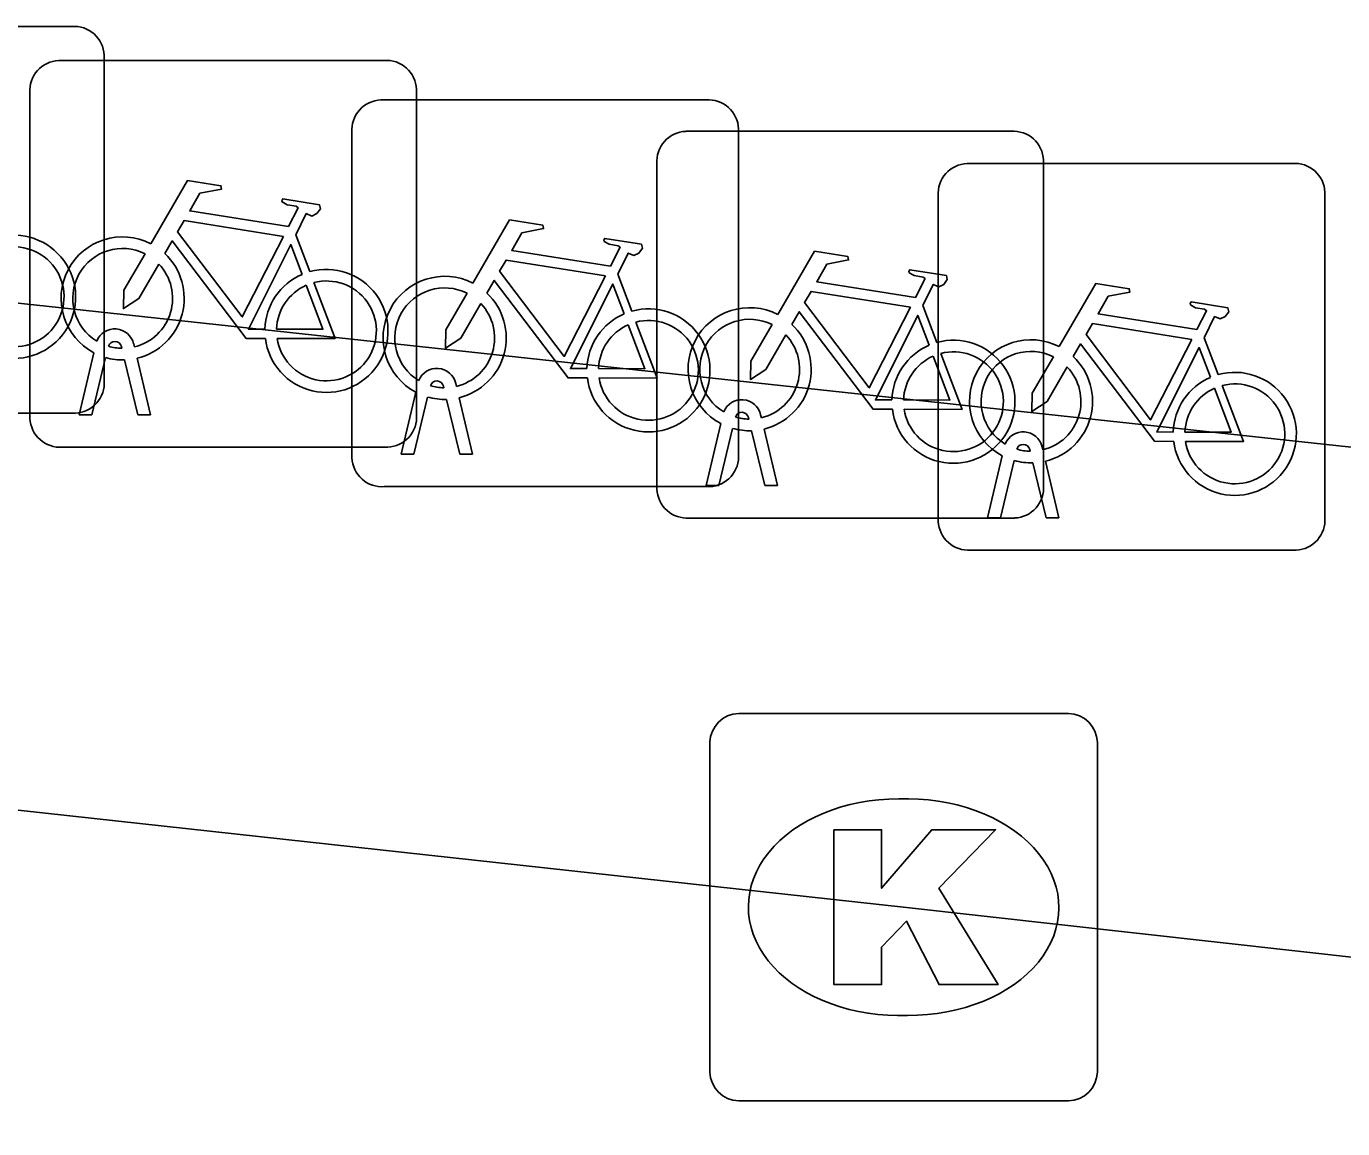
# Model space of a CAD drawing. Extents: x 162026 to 163499, y 387297 to 388169.
# Drawn here: x 162298.462 to 162301.863, y 387547.606 to 387550.454 of the extents above; entities that cross this region are included whole.
import ezdxf

# ---------------------------------------------------------------- set-up
doc = ezdxf.new("R2010")
doc.units = 0
for name, color, linetype in [('IMGEO_Fietsenrek', 7, 'Continuous'), ('IMGEO_Kolk', 7, 'Continuous'), ('IMGEO_Rijbaan_lokaal_gesloten', 7, 'Continuous'), ('IMGEO_Voetpad_open', 7, 'Continuous')]:
    doc.layers.add(name, color=color, linetype=linetype)

msp = doc.modelspace()

# ---------------------------------------------------------------- linework, layer by layer
at = {"layer": 'IMGEO_Fietsenrek'}
for p, q in [((162297.7389, 387550.4535), (162298.5798, 387550.4535)), ((162298.5798, 387550.4535), (162297.7389, 387550.4535)), ((162298.5459, 387550.3655), (162299.3868, 387550.3655)), ((162299.3868, 387550.3655), (162298.5459, 387550.3655)), ((162298.6635, 387550.3791), (162298.6635, 387549.5382)), ((162298.6635, 387549.5382), (162298.6635, 387550.3791)), ((162299.4705, 387550.2911), (162299.4705, 387549.4502)), ((162299.4705, 387549.4502), (162299.4705, 387550.2911)), ((162298.4715, 387549.4409), (162298.4715, 387550.2818)), ((162298.4715, 387550.2818), (162298.4715, 387549.4409)), ((162299.3779, 387550.2635), (162300.2188, 387550.2635)), ((162300.2188, 387550.2635), (162299.3779, 387550.2635)), ((162300.3025, 387550.1891), (162300.3025, 387549.3482)), ((162300.3025, 387549.3482), (162300.3025, 387550.1891)), ((162299.3035, 387549.3389), (162299.3035, 387550.1798)), ((162299.3035, 387550.1798), (162299.3035, 387549.3389)), ((162300.1659, 387550.1825), (162301.0068, 387550.1825)), ((162301.0068, 387550.1825), (162300.1659, 387550.1825)), ((162300.0915, 387549.2579), (162300.0915, 387550.0988)), ((162300.0915, 387550.0988), (162300.0915, 387549.2579)), ((162300.8929, 387550.0995), (162301.7338, 387550.0995)), ((162301.7338, 387550.0995), (162300.8929, 387550.0995)), ((162301.0905, 387550.1081), (162301.0905, 387549.2672)), ((162301.0905, 387549.2672), (162301.0905, 387550.1081)), ((162301.8175, 387550.0251), (162301.8175, 387549.1842)), ((162301.8175, 387549.1842), (162301.8175, 387550.0251)), ((162300.8185, 387549.1749), (162300.8185, 387550.0158)), ((162300.8185, 387550.0158), (162300.8185, 387549.1749)), ((162299.1582, 387549.9152), (162299.1945, 387549.82)), ((162299.9902, 387549.8132), (162300.0265, 387549.718)), ((162300.7782, 387549.7322), (162300.8145, 387549.637)), ((162301.5052, 387549.6492), (162301.5415, 387549.554)), ((162298.5985, 387549.4503), (162298.6368, 387549.6103)), ((162298.7089, 387549.6219), (162298.7079, 387549.6262)), ((162298.7396, 387549.6334), (162298.7414, 387549.6255)), ((162298.6672, 387549.5981), (162298.6319, 387549.4503)), ((162298.75, 387549.4503), (162298.7161, 387549.592)), ((162298.7484, 387549.5963), (162298.7834, 387549.4503)), ((162299.4305, 387549.3483), (162299.4688, 387549.5083)), ((162299.5409, 387549.5199), (162299.5399, 387549.5242)), ((162299.5716, 387549.5314), (162299.5734, 387549.5235)), ((162299.4992, 387549.4961), (162299.4639, 387549.3483)), ((162299.582, 387549.3483), (162299.5481, 387549.49)), ((162299.5804, 387549.4943), (162299.6154, 387549.3483)), ((162298.5891, 387549.4545), (162297.7482, 387549.4545)), ((162297.7482, 387549.4545), (162298.5891, 387549.4545)), ((162298.6319, 387549.4503), (162298.5985, 387549.4503)), ((162298.7834, 387549.4503), (162298.75, 387549.4503)), ((162300.3289, 387549.4389), (162300.3279, 387549.4432)), ((162300.3596, 387549.4504), (162300.3614, 387549.4425)), ((162300.2185, 387549.2673), (162300.2568, 387549.4273)), ((162300.2872, 387549.4151), (162300.2519, 387549.2673)), ((162300.37, 387549.2673), (162300.3361, 387549.409)), ((162300.3684, 387549.4133), (162300.4034, 387549.2673)), ((162299.3961, 387549.3665), (162298.5552, 387549.3665)), ((162298.5552, 387549.3665), (162299.3961, 387549.3665)), ((162299.4639, 387549.3483), (162299.4305, 387549.3483)), ((162299.6154, 387549.3483), (162299.582, 387549.3483)), ((162300.9455, 387549.1843), (162300.9838, 387549.3443)), ((162301.0559, 387549.3559), (162301.0549, 387549.3602)), ((162301.0866, 387549.3674), (162301.0884, 387549.3595)), ((162301.0142, 387549.3321), (162300.9789, 387549.1843)), ((162301.097, 387549.1843), (162301.0631, 387549.326)), ((162301.0954, 387549.3303), (162301.1304, 387549.1843)), ((162300.2281, 387549.2645), (162299.3872, 387549.2645)), ((162299.3872, 387549.2645), (162300.2281, 387549.2645)), ((162300.2519, 387549.2673), (162300.2185, 387549.2673)), ((162300.4034, 387549.2673), (162300.37, 387549.2673)), ((162301.0161, 387549.1835), (162300.1752, 387549.1835)), ((162300.1752, 387549.1835), (162301.0161, 387549.1835)), ((162300.9789, 387549.1843), (162300.9455, 387549.1843)), ((162301.1304, 387549.1843), (162301.097, 387549.1843)), ((162301.7431, 387549.1005), (162300.9022, 387549.1005)), ((162300.9022, 387549.1005), (162301.7431, 387549.1005))]:
    msp.add_line(p, q, dxfattribs=at)
for points in [[(162298.7841, 387549.8922), (162298.8788, 387550.0557), (162298.965, 387550.0419), (162298.9667, 387550.0332), (162298.9106, 387550.0223), (162298.8844, 387549.977), (162299.1396, 387549.9362)], [(162299.1396, 387549.9362), (162299.1646, 387549.985), (162299.1595, 387549.989), (162299.1363, 387549.9927), (162299.1236, 387550.0002), (162299.1226, 387550.0033), (162299.1248, 387550.0079), (162299.2196, 387549.9928), (162299.2219, 387549.9825), (162299.2125, 387549.9701), (162299.2001, 387549.9637), (162299.1856, 387549.9699), (162299.1582, 387549.9152)], [(162299.1267, 387549.911), (162298.8699, 387549.952), (162298.8532, 387549.9232), (162299.0202, 387549.7029), (162299.1267, 387549.911)], [(162299.6161, 387549.7902), (162299.7108, 387549.9537), (162299.797, 387549.9399), (162299.7987, 387549.9312), (162299.7426, 387549.9203), (162299.7164, 387549.875), (162299.9716, 387549.8342)], [(162299.0798, 387549.6475), (162299.0301, 387549.6476), (162298.8394, 387549.8993), (162298.8204, 387549.8665)], [(162299.1747, 387549.813), (162299.1454, 387549.8898), (162299.036, 387549.6717), (162299.0787, 387549.6716)], [(162299.9716, 387549.8342), (162299.9966, 387549.883), (162299.9915, 387549.887), (162299.9683, 387549.8907), (162299.9556, 387549.8982), (162299.9546, 387549.9013), (162299.9568, 387549.9059), (162300.0516, 387549.8908), (162300.0539, 387549.8805), (162300.0445, 387549.8681), (162300.0321, 387549.8617), (162300.0176, 387549.8679), (162299.9902, 387549.8132)], [(162298.8048, 387549.8397), (162298.7532, 387549.7505), (162298.7133, 387549.7245), (162298.7145, 387549.772), (162298.769, 387549.8662)], [(162299.9587, 387549.809), (162299.7019, 387549.85), (162299.6852, 387549.8212), (162299.8522, 387549.6009), (162299.9587, 387549.809)], [(162300.4041, 387549.7092), (162300.4988, 387549.8727), (162300.585, 387549.8589), (162300.5867, 387549.8502), (162300.5306, 387549.8393), (162300.5044, 387549.794), (162300.7596, 387549.7532)], [(162300.7596, 387549.7532), (162300.7846, 387549.802), (162300.7795, 387549.806), (162300.7563, 387549.8097), (162300.7436, 387549.8172), (162300.7426, 387549.8203), (162300.7448, 387549.8249), (162300.8396, 387549.8098), (162300.8419, 387549.7995), (162300.8325, 387549.7871), (162300.8201, 387549.7807), (162300.8056, 387549.7869), (162300.7782, 387549.7322)], [(162299.1087, 387549.6715), (162299.2286, 387549.6713), (162299.1854, 387549.7849)], [(162299.2052, 387549.7918), (162299.2602, 387549.6472), (162299.1101, 387549.6475)], [(162299.9118, 387549.5455), (162299.8621, 387549.5456), (162299.6714, 387549.7973), (162299.6524, 387549.7645)], [(162300.0067, 387549.711), (162299.9774, 387549.7878), (162299.868, 387549.5697), (162299.9107, 387549.5696)], [(162301.1311, 387549.6262), (162301.2258, 387549.7897), (162301.312, 387549.7759), (162301.3137, 387549.7672), (162301.2576, 387549.7563), (162301.2314, 387549.711), (162301.4866, 387549.6702)], [(162299.6368, 387549.7377), (162299.5852, 387549.6485), (162299.5453, 387549.6225), (162299.5465, 387549.67), (162299.601, 387549.7642)], [(162300.7467, 387549.728), (162300.4899, 387549.769), (162300.4732, 387549.7402), (162300.6402, 387549.5199), (162300.7467, 387549.728)], [(162300.6998, 387549.4645), (162300.6501, 387549.4646), (162300.4594, 387549.7163), (162300.4404, 387549.6835)], [(162301.4866, 387549.6702), (162301.5116, 387549.719), (162301.5065, 387549.723), (162301.4833, 387549.7267), (162301.4706, 387549.7342), (162301.4696, 387549.7373), (162301.4718, 387549.7419), (162301.5666, 387549.7268), (162301.5689, 387549.7165), (162301.5595, 387549.7041), (162301.5471, 387549.6977), (162301.5326, 387549.7039), (162301.5052, 387549.6492)], [(162299.9407, 387549.5695), (162300.0606, 387549.5693), (162300.0174, 387549.6829)], [(162300.0372, 387549.6898), (162300.0922, 387549.5452), (162299.9421, 387549.5455)], [(162300.4248, 387549.6567), (162300.3732, 387549.5675), (162300.3333, 387549.5415), (162300.3345, 387549.589), (162300.389, 387549.6832)], [(162300.7947, 387549.63), (162300.7654, 387549.7068), (162300.656, 387549.4887), (162300.6987, 387549.4886)], [(162301.4737, 387549.645), (162301.2169, 387549.686), (162301.2002, 387549.6572), (162301.3672, 387549.4369), (162301.4737, 387549.645)], [(162301.4268, 387549.3815), (162301.3771, 387549.3816), (162301.1864, 387549.6333), (162301.1674, 387549.6005)], [(162301.5217, 387549.547), (162301.4924, 387549.6238), (162301.383, 387549.4057), (162301.4257, 387549.4056)], [(162300.7287, 387549.4885), (162300.8486, 387549.4883), (162300.8054, 387549.6019)], [(162300.8252, 387549.6088), (162300.8802, 387549.4642), (162300.7301, 387549.4645)], [(162301.1518, 387549.5737), (162301.1002, 387549.4845), (162301.0603, 387549.4585), (162301.0615, 387549.506), (162301.116, 387549.6002)], [(162301.4557, 387549.4055), (162301.5756, 387549.4053), (162301.5324, 387549.5189)], [(162301.5522, 387549.5258), (162301.6072, 387549.3812), (162301.4571, 387549.3815)]]:
    msp.add_lwpolyline(points, dxfattribs=at)
for centre, radius, start, end in [((162298.5856, 387550.3758), 0.0779, 2.4484, 94.2845), ((162298.5856, 387550.3758), 0.0779, 2.4484, 94.2845), ((162298.5492, 387550.2876), 0.0779, 92.4484, 184.2845), ((162298.5492, 387550.2876), 0.0779, 92.4484, 184.2845), ((162299.3926, 387550.2878), 0.0779, 2.4484, 94.2845), ((162299.3926, 387550.2878), 0.0779, 2.4484, 94.2845), ((162299.3812, 387550.1856), 0.0779, 92.4484, 184.2845), ((162299.3812, 387550.1856), 0.0779, 92.4484, 184.2845), ((162300.2246, 387550.1858), 0.0779, 2.4484, 94.2845), ((162300.2246, 387550.1858), 0.0779, 2.4484, 94.2845), ((162300.1692, 387550.1046), 0.0779, 92.4484, 184.2845), ((162300.1692, 387550.1046), 0.0779, 92.4484, 184.2845), ((162301.0126, 387550.1048), 0.0779, 2.4484, 94.2845), ((162301.0126, 387550.1048), 0.0779, 2.4484, 94.2845), ((162300.8962, 387550.0216), 0.0779, 92.4484, 184.2845), ((162300.8962, 387550.0216), 0.0779, 92.4484, 184.2845), ((162301.7396, 387550.0218), 0.0779, 2.4484, 94.2845), ((162301.7396, 387550.0218), 0.0779, 2.4484, 94.2845), ((162298.4307, 387549.7549), 0.159, 187.0065, 105.7708), ((162298.4307, 387549.7549), 0.129, 188.6715, 104.5883), ((162298.7111, 387549.7509), 0.159, 62.6766, 242.1369), ((162298.7111, 387549.7509), 0.129, 63.3192, 238.903), ((162298.7111, 387549.7509), 0.159, 283.5766, 46.6042), ((162298.7111, 387549.7509), 0.129, 283.6043, 43.4302), ((162299.2377, 387549.6669), 0.159, 187.0065, 105.7708), ((162299.2377, 387549.6669), 0.159, 113.3408, 178.3217), ((162299.2377, 387549.6669), 0.129, 113.923, 177.9556), ((162299.2377, 387549.6669), 0.129, 188.6715, 104.5883), ((162299.5431, 387549.6489), 0.159, 62.6766, 242.1369), ((162299.5431, 387549.6489), 0.129, 63.3192, 238.903), ((162299.5431, 387549.6489), 0.159, 283.5766, 46.6042), ((162299.5431, 387549.6489), 0.129, 283.6043, 43.4302), ((162300.0697, 387549.5649), 0.159, 187.0065, 105.7708), ((162300.3311, 387549.5679), 0.159, 62.6766, 242.1369), ((162300.0697, 387549.5649), 0.159, 113.3408, 178.3217), ((162300.0697, 387549.5649), 0.129, 113.923, 177.9556), ((162300.0697, 387549.5649), 0.129, 188.6715, 104.5883), ((162300.3311, 387549.5679), 0.129, 63.3192, 238.903), ((162300.3311, 387549.5679), 0.159, 283.5766, 46.6042), ((162298.6909, 387549.6223), 0.0499, 12.8025, 158.6934), ((162300.3311, 387549.5679), 0.129, 283.6043, 43.4302), ((162298.6909, 387549.6223), 0.0174, 12.8025, 163.4502), ((162298.7111, 387549.7509), 0.129, 253.415, 269.0204), ((162300.8577, 387549.4839), 0.159, 113.3408, 178.3217), ((162300.8577, 387549.4839), 0.159, 187.0065, 105.7708), ((162300.8577, 387549.4839), 0.129, 188.6715, 104.5883), ((162301.0581, 387549.4849), 0.159, 62.6766, 242.1369), ((162301.0581, 387549.4849), 0.129, 63.3192, 238.903), ((162298.7111, 387549.7509), 0.159, 253.9967, 271.7867), ((162300.8577, 387549.4839), 0.129, 113.923, 177.9556), ((162301.0581, 387549.4849), 0.159, 283.5766, 46.6042), ((162299.5229, 387549.5203), 0.0499, 12.8025, 158.6934), ((162301.0581, 387549.4849), 0.129, 283.6043, 43.4302), ((162301.5847, 387549.4009), 0.159, 113.3408, 178.3217), ((162301.5847, 387549.4009), 0.159, 187.0065, 105.7708), ((162298.5858, 387549.5324), 0.0779, 272.4484, 4.2845), ((162298.5858, 387549.5324), 0.0779, 272.4484, 4.2845), ((162299.5229, 387549.5203), 0.0174, 12.8025, 163.4502), ((162299.5431, 387549.6489), 0.129, 253.415, 269.0204), ((162301.5847, 387549.4009), 0.129, 113.923, 177.9556), ((162301.5847, 387549.4009), 0.129, 188.6715, 104.5883), ((162299.5431, 387549.6489), 0.159, 253.9967, 271.7867), ((162300.3109, 387549.4393), 0.0499, 12.8025, 158.6934), ((162298.5494, 387549.4442), 0.0779, 182.4484, 274.2845), ((162298.5494, 387549.4442), 0.0779, 182.4484, 274.2845), ((162299.3928, 387549.4444), 0.0779, 272.4484, 4.2845), ((162299.3928, 387549.4444), 0.0779, 272.4484, 4.2845), ((162300.3109, 387549.4393), 0.0174, 12.8025, 163.4502), ((162300.3311, 387549.5679), 0.129, 253.415, 269.0204), ((162300.3311, 387549.5679), 0.159, 253.9967, 271.7867), ((162301.0379, 387549.3563), 0.0499, 12.8025, 158.6934), ((162301.0379, 387549.3563), 0.0174, 12.8025, 163.4502), ((162299.3814, 387549.3422), 0.0779, 182.4484, 274.2845), ((162299.3814, 387549.3422), 0.0779, 182.4484, 274.2845), ((162300.2248, 387549.3424), 0.0779, 272.4484, 4.2845), ((162300.2248, 387549.3424), 0.0779, 272.4484, 4.2845), ((162301.0581, 387549.4849), 0.129, 253.415, 269.0204), ((162301.0581, 387549.4849), 0.159, 253.9967, 271.7867), ((162300.1694, 387549.2612), 0.0779, 182.4484, 274.2845), ((162300.1694, 387549.2612), 0.0779, 182.4484, 274.2845), ((162301.0128, 387549.2614), 0.0779, 272.4484, 4.2845), ((162301.0128, 387549.2614), 0.0779, 272.4484, 4.2845), ((162300.8964, 387549.1782), 0.0779, 182.4484, 274.2845), ((162300.8964, 387549.1782), 0.0779, 182.4484, 274.2845), ((162301.7398, 387549.1784), 0.0779, 272.4484, 4.2845), ((162301.7398, 387549.1784), 0.0779, 272.4484, 4.2845)]:
    msp.add_arc(centre, radius, start, end, dxfattribs=at)
at = {"layer": 'IMGEO_Kolk'}
for p, q in [((162300.3029, 387548.6785), (162301.1551, 387548.6785)), ((162300.2285, 387547.7519), (162300.2285, 387548.6041)), ((162301.2295, 387548.6041), (162301.2295, 387547.7519)), ((162300.7165, 387548.4577), (162300.7415, 387548.4577)), ((162300.7385, 387547.8983), (162300.7136, 387547.8983)), ((162301.1551, 387547.6775), (162300.3029, 387547.6775))]:
    msp.add_line(p, q, dxfattribs=at)
for points in [[(162300.3029, 387548.6785), (162301.1551, 387548.6785)], [(162300.2285, 387547.7519), (162300.2285, 387548.6041)], [(162301.2295, 387548.6041), (162301.2295, 387547.7519)], [(162300.5487, 387548.378), (162300.6722, 387548.378), (162300.6722, 387548.2268), (162300.8018, 387548.378), (162300.9664, 387548.378), (162300.8203, 387548.2271), (162300.9729, 387547.978), (162300.8206, 387547.978), (162300.7363, 387548.1422), (162300.6722, 387548.0752), (162300.6722, 387547.978), (162300.5487, 387547.978), (162300.5487, 387548.378)], [(162301.1551, 387547.6775), (162300.3029, 387547.6775)]]:
    msp.add_lwpolyline(points, dxfattribs=at)
for centre, start, end in [((162300.305, 387548.602), 91.552, 178.448), ((162300.305, 387548.602), 91.552, 178.448), ((162301.153, 387548.602), 1.552, 88.448), ((162301.153, 387548.602), 1.552, 88.448), ((162300.305, 387547.754), 181.552, 268.448), ((162300.305, 387547.754), 181.552, 268.448), ((162301.153, 387547.754), 271.552, 358.448), ((162301.153, 387547.754), 271.552, 358.448)]:
    msp.add_arc(centre, 0.0765, start, end, dxfattribs=at)
for centre, major_axis, ratio, start_param, end_param in [((162300.715, 387548.178), (-0.3872, 0.002), 0.722429, 4.712389, 7.853982), ((162300.74, 387548.178), (-0.3901, 0.002), 0.717154, 1.570796, 4.712389)]:
    msp.add_ellipse(centre, major_axis=major_axis, ratio=ratio, start_param=start_param, end_param=end_param, dxfattribs=at)
at = {"layer": 'IMGEO_Rijbaan_lokaal_gesloten'}
msp.add_lwpolyline([(162335.41, 387544.327), (162331.98, 387544.706), (162318.59, 387546.192), (162300.729, 387548.178), (162295.461, 387548.755)], dxfattribs=at)
at = {"layer": 'IMGEO_Voetpad_open'}
msp.add_lwpolyline([(162295.461, 387548.755), (162295.563, 387550.049), (162301.909, 387549.364)], dxfattribs=at)

doc.saveas('drawing.dxf')
